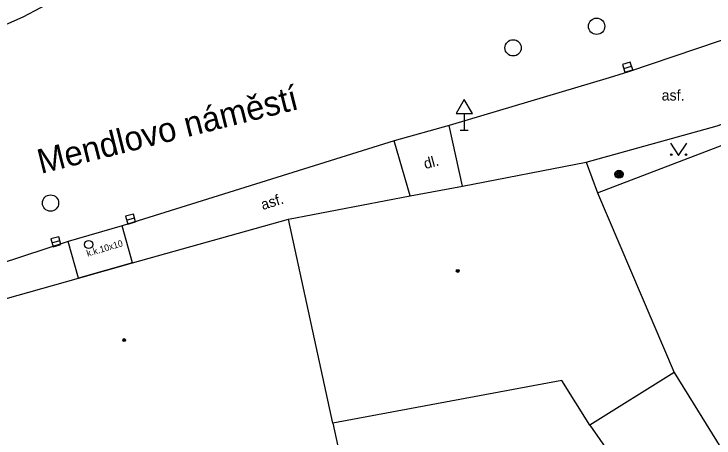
# Model space of a CAD drawing. Extents: x -600309 to -598967, y -1161267 to -1160292.
# Drawn here: x -599137.42 to -599094.48, y -1161199.63 to -1161173.63 of the extents above; entities that cross this region are included whole.
import ezdxf

# ---------------------------------------------------------------- set-up
doc = ezdxf.new("R2010")
doc.units = 0
for name, color, linetype in [('Level 10', 7, 'Continuous'), ('Level 11', 7, 'Continuous'), ('Level 25', 7, 'Continuous'), ('Level 27', 7, 'Continuous'), ('Level 28', 7, 'Continuous'), ('Level 34', 7, 'Continuous'), ('Level 36', 7, 'Continuous'), ('Level 39', 7, 'Continuous'), ('Level 40', 7, 'Continuous'), ('Level 5', 7, 'Continuous'), ('Level 50', 7, 'Continuous'), ('Level 51', 7, 'Continuous'), ('Level 7', 7, 'Continuous'), ('Level 8', 7, 'Continuous')]:
    doc.layers.add(name, color=color, linetype=linetype)

msp = doc.modelspace()

# ---------------------------------------------------------------- linework, layer by layer
at = {"layer": 'Level 10'}
for points in [[(-599127.57, -1161167.92), (-599130.52, -1161170.13), (-599133.62, -1161172.1), (-599136.87, -1161173.83)], [(-599087.64, -1161173.01), (-599091.38, -1161174.36), (-599099.73, -1161177.19), (-599100.91, -1161177.54), (-599110.7199, -1161180.4699)], [(-599136.87, -1161173.83), (-599140.24, -1161175.31)], [(-599110.7199, -1161180.4699), (-599114.1, -1161181.4099)], [(-599114.1, -1161181.4099), (-599130.79, -1161186.63)], [(-599130.79, -1161186.63), (-599134.09, -1161187.59)], [(-599134.09, -1161187.59), (-599143.89, -1161190.79), (-599157.32, -1161195.38), (-599172.11, -1161200.94), (-599173.15, -1161201.6), (-599173.5, -1161201.94)]]:
    msp.add_lwpolyline(points, dxfattribs=at)
at = {"layer": 'Level 11'}
for points in [[(-599102.33, -1161182.7199), (-599094.29, -1161180.49), (-599088.6599, -1161178.49)], [(-599109.9099, -1161184.19), (-599110.7199, -1161180.4699)], [(-599113.12, -1161184.79), (-599114.1, -1161181.4099)], [(-599130.15, -1161188.9), (-599130.79, -1161186.63)], [(-599133.46, -1161189.83), (-599134.09, -1161187.59)], [(-599102.09, -1161198.84), (-599098.88, -1161203.45), (-599094.05, -1161200.24)]]:
    msp.add_lwpolyline(points, dxfattribs=at)
at = {"layer": 'Level 25'}
for radius in [0.25, 0.2, 0.15, 0.1, 0.05]:
    msp.add_circle((-599100.31, -1161183.46), radius, dxfattribs=at)
at = {"layer": 'Level 27'}
for p, q in [((-599100.0192, -1161176.9726), (-599099.5408, -1161176.8274)), ((-599130.5112, -1161186.2758), (-599130.0288, -1161186.1442)), ((-599135.0912, -1161187.6658), (-599134.6088, -1161187.5342))]:
    msp.add_line(p, q, dxfattribs=at)
for points in [[(-599099.9467, -1161177.2118), (-599099.4682, -1161177.0667), (-599099.6133, -1161176.5882), (-599100.0918, -1161176.7333)], [(-599130.4454, -1161186.517), (-599129.963, -1161186.3854), (-599130.0946, -1161185.903), (-599130.577, -1161186.0346)], [(-599135.0254, -1161187.907), (-599134.543, -1161187.7754), (-599134.6746, -1161187.293), (-599135.157, -1161187.4246)]]:
    msp.add_lwpolyline(points, close=True, dxfattribs=at)
for centre in [(-599101.68, -1161174.39), (-599106.8, -1161175.71), (-599135.18, -1161185.23)]:
    msp.add_circle(centre, 0.5, dxfattribs=at)
at = {"layer": 'Level 28'}
msp.add_circle((-599132.84, -1161187.77), 0.25, dxfattribs=at)
at = {"layer": 'Level 34'}
for p, q in [((-599109.8, -1161179.742), (-599109.8, -1161180.76)), ((-599110.05, -1161180.76), (-599109.55, -1161180.76))]:
    msp.add_line(p, q, dxfattribs=at)
msp.add_lwpolyline([(-599110.3, -1161179.742), (-599109.3, -1161179.742), (-599109.8, -1161178.876)], close=True, dxfattribs=at)
at = {"layer": 'Level 36'}
msp.add_lwpolyline([(-599097.15, -1161181.56), (-599096.65, -1161182.31), (-599096.15, -1161181.56)], dxfattribs=at)
for centre in [(-599097.1002, -1161182.2598), (-599096.2008, -1161182.2598)]:
    msp.add_circle(centre, 0.05, dxfattribs=at)
at = {"layer": 'Level 39'}
for centre, radius in [((-599110.2, -1161189.39), 0.09), ((-599110.2, -1161189.39), 0.0398), ((-599130.6599, -1161193.63), 0.09), ((-599130.6599, -1161193.63), 0.0398)]:
    msp.add_circle(centre, radius, dxfattribs=at)
at = {"layer": 'Level 5'}
for points in [[(-599109.9099, -1161184.19), (-599102.33, -1161182.7199)], [(-599102.33, -1161182.7199), (-599101.63, -1161184.6)], [(-599113.12, -1161184.79), (-599109.9099, -1161184.19)], [(-599101.63, -1161184.6), (-599096.92, -1161195.62)], [(-599120.59, -1161186.21), (-599113.12, -1161184.79)], [(-599130.15, -1161188.9), (-599120.59, -1161186.21)], [(-599117.87, -1161198.73), (-599120.59, -1161186.21)], [(-599133.46, -1161189.83), (-599130.15, -1161188.9)], [(-599143.27, -1161192.59), (-599133.46, -1161189.83)], [(-599096.92, -1161195.62), (-599102.09, -1161198.84)], [(-599103.81, -1161196.11), (-599111.82, -1161197.6)], [(-599102.09, -1161198.84), (-599103.81, -1161196.11)], [(-599111.82, -1161197.6), (-599117.87, -1161198.73)], [(-599117.87, -1161198.73), (-599113.27, -1161219.9)]]:
    msp.add_lwpolyline(points, dxfattribs=at)
at = {"layer": 'Level 51'}
msp.add_lwpolyline([(-599096.92, -1161195.62), (-599094.05, -1161200.24), (-599091.36, -1161204.56)], dxfattribs=at)
at = {"layer": 'Level 7'}
msp.add_lwpolyline([(-599101.63, -1161184.6), (-599088.26, -1161179.5)], dxfattribs=at)
at = {"layer": 'Level 8'}
for points in [[(-599113.12, -1161184.79), (-599109.9099, -1161184.19)], [(-599130.15, -1161188.9), (-599133.46, -1161189.83)]]:
    msp.add_lwpolyline(points, dxfattribs=at)

# ---------------------------------------------------------------- texts
at = {"layer": 'Level 40'}
msp.add_text('asf.', height=0.65, dxfattribs=at).set_placement((-599097.69, -1161178.94))
for s, height, rotation, p in [('dl.', 0.65, 15.12, (-599112.19, -1161183.15)), ('asf.', 0.65, 17.37, (-599122.1599, -1161185.6599)), ('k.k.10x10', 0.4, 16.66374, (-599132.9, -1161188.52))]:
    msp.add_text(s, height=height, rotation=rotation, dxfattribs=at).set_placement(p)
at = {"layer": 'Level 50'}
msp.add_text('Mendlovo náměstí', height=1.5, rotation=14.10578, dxfattribs=at).set_placement((-599135.7704, -1161183.4434))

doc.saveas('drawing.dxf')
